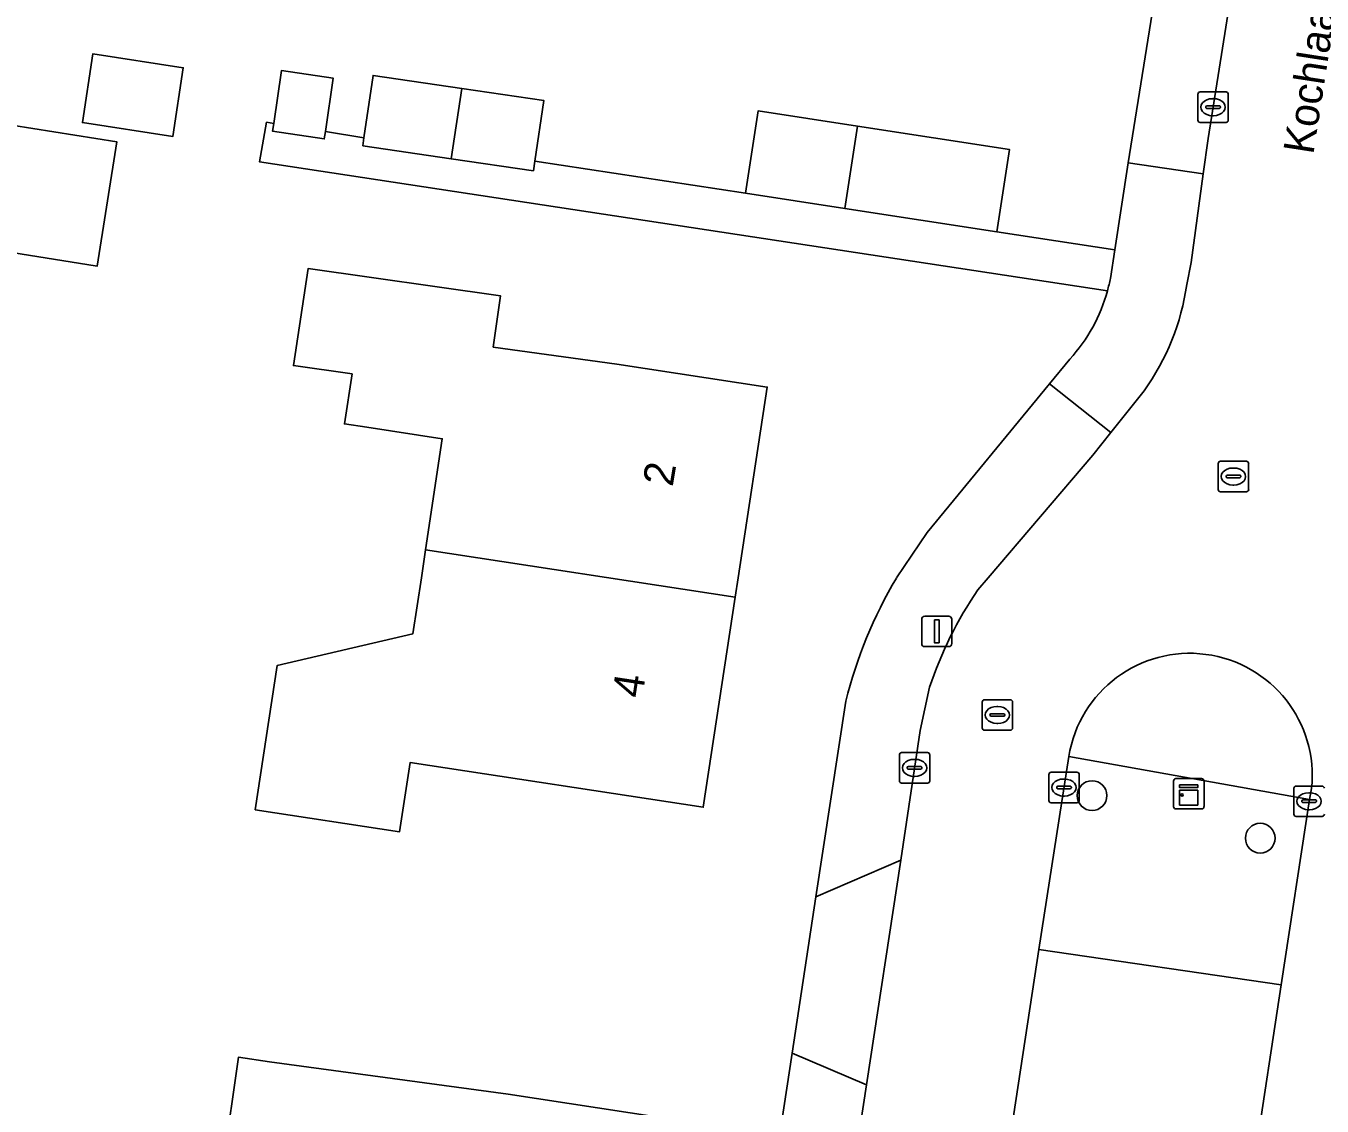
# Model space of a CAD drawing. Extents: x 161483 to 162250, y 379484 to 380833.
# Drawn here: x 161877.95 to 161920.56, y 380482.64 to 380518.15 of the extents above; entities that cross this region are included whole.
import ezdxf

# ---------------------------------------------------------------- set-up
doc = ezdxf.new("R2010")
doc.units = 0
for name, color, linetype in [('IMGEO_Boom', 7, 'Continuous'), ('IMGEO_Erf', 7, 'Continuous'), ('IMGEO_Groenvoorziening', 7, 'Continuous'), ('IMGEO_Kast', 7, 'Continuous'), ('IMGEO_Kolk', 7, 'Continuous'), ('IMGEO_Lichtmast', 7, 'Continuous'), ('IMGEO_Openbare_ruimte_label', 7, 'Continuous'), ('IMGEO_Pand', 7, 'Continuous'), ('IMGEO_Pand_nummerreeks', 7, 'Continuous'), ('IMGEO_Rijbaan_lokaal_open', 7, 'Continuous'), ('IMGEO_Rioolput', 7, 'Continuous'), ('IMGEO_Voetpad_open', 7, 'Continuous')]:
    doc.layers.add(name, color=color, linetype=linetype)

msp = doc.modelspace()

# ---------------------------------------------------------------- linework, layer by layer
at = {"layer": 'IMGEO_Boom'}
for centre in [(161912.998, 380492.844), (161918.53, 380491.445)]:
    msp.add_circle(centre, 0.489, dxfattribs=at)
at = {"layer": 'IMGEO_Erf'}
for points in [[(161913.506, 380509.44), (161885.626, 380513.687), (161885.86, 380514.984), (161886.094, 380514.947), (161886.348, 380516.682), (161888.05, 380516.432), (161887.792, 380514.675), (161889.062, 380514.472), (161889.363, 380516.524), (161892.283, 380516.095), (161894.973, 380515.7), (161894.679, 380513.703), (161901.608, 380512.653), (161902.025, 380515.359), (161905.289, 380514.856), (161910.287, 380514.087), (161909.87, 380511.381), (161913.747, 380510.794), (161914.189, 380513.654), (161917.669, 380535.395)], [(161906.568, 380500), (161907.579, 380501.499), (161911.601, 380506.388), (161912.268, 380507.199)], [(161893.668, 380422.201), (161896.865, 380443.194), (161897.419, 380446.831), (161899.426, 380460.006), (161900.279, 380465.607), (161903.137, 380484.376), (161903.92, 380489.515), (161904.9, 380495.947)]]:
    msp.add_lwpolyline(points, dxfattribs=at)
for points in [[(161879.803, 380514.97), (161880.15, 380517.233), (161883.122, 380516.776), (161882.774, 380514.513)], [(161874.016, 380515.436), (161880.937, 380514.336), (161880.289, 380510.255), (161873.368, 380511.355)], [(161891.087, 380500.923), (161891.637, 380504.58), (161889.15, 380504.959), (161888.417, 380505.064), (161888.668, 380506.71), (161886.742, 380506.985), (161887.229, 380510.177), (161893.554, 380509.272), (161893.313, 380507.589), (161897.375, 380507.031), (161902.318, 380506.279), (161901.363, 380500), (161901.267, 380499.372), (161900.216, 380492.465), (161890.577, 380493.931), (161890.231, 380491.658), (161885.486, 380492.38), (161886.208, 380497.125), (161890.672, 380498.165), (161890.948, 380500)], [(161887.553, 380476.857), (161883.953, 380477.369), (161884.931, 380484.242), (161885.953, 380484.097), (161893.801, 380483.03), (161898.744, 380482.278), (161897.685, 380475.315), (161896.626, 380468.349), (161891.683, 380469.101), (161883.954, 380470.346), (161884.443, 380473.564), (161886.993, 380473.176)]]:
    msp.add_lwpolyline(points, close=True, dxfattribs=at)
for centre, radius, start, end in [((161908.259, 380510.876), 5.44, 317.4726, 344.692), ((161919.629, 380492.255), 15.184, 149.3327, 165.9284)]:
    msp.add_arc(centre, radius, start, end, dxfattribs=at)
at = {"layer": 'IMGEO_Groenvoorziening'}
for points in [[(161919.219, 380486.625), (161920.146, 380492.723), (161912.237, 380494.134), (161911.595, 380490.039), (161911.251, 380487.786)], [(161915.634, 380469.779), (161917.32, 380481.052), (161918.352, 380480.926), (161919.219, 380486.625), (161911.251, 380487.786), (161908.297, 380468.414), (161913.37, 380467.67), (161916.269, 380467.244), (161916.636, 380469.648)]]:
    msp.add_lwpolyline(points, close=True, dxfattribs=at)
at = {"layer": 'IMGEO_Kast'}
for p, q in [((161915.68, 380492.481), (161915.68, 380493.322)), ((161915.68, 380493.322), (161915.68, 380492.481)), ((161915.755, 380493.406), (161916.596, 380493.406)), ((161916.596, 380493.406), (161915.755, 380493.406)), ((161916.68, 380493.331), (161916.68, 380492.49)), ((161916.68, 380492.49), (161916.68, 380493.331)), ((161916.605, 380492.406), (161915.764, 380492.406)), ((161915.764, 380492.406), (161916.605, 380492.406))]:
    msp.add_line(p, q, dxfattribs=at)
for points in [[(161915.875, 380493.196), (161916.475, 380493.196), (161916.475, 380493.111), (161915.875, 380493.111), (161915.875, 380493.196)], [(161915.875, 380493.021), (161916.475, 380493.021), (161916.475, 380492.532), (161915.875, 380492.532), (161915.875, 380493.021)]]:
    msp.add_lwpolyline(points, dxfattribs=at)
msp.add_circle((161915.959, 380492.87), 0.0377, dxfattribs=at)
for centre, start, end in [((161915.758, 380493.328), 92.4484, 184.2845), ((161915.758, 380493.328), 92.4484, 184.2845), ((161916.602, 380493.328), 2.4484, 94.2845), ((161916.602, 380493.328), 2.4484, 94.2845), ((161915.758, 380492.484), 182.4484, 274.2845), ((161915.758, 380492.484), 182.4484, 274.2845), ((161916.602, 380492.484), 272.4484, 4.2845), ((161916.602, 380492.484), 272.4484, 4.2845)]:
    msp.add_arc(centre, 0.0779, start, end, dxfattribs=at)
at = {"layer": 'IMGEO_Kolk'}
for p, q in [((161916.477, 380515.053), (161916.477, 380515.905)), ((161916.552, 380515.979), (161917.404, 380515.979)), ((161916.965, 380515.759), (161916.99, 380515.759)), ((161917.478, 380515.905), (161917.478, 380515.053)), ((161916.736, 380515.473), (161916.736, 380515.485)), ((161917.174, 380515.436), (161916.776, 380515.436)), ((161916.779, 380515.522), (161917.177, 380515.522)), ((161916.988, 380515.199), (161916.963, 380515.199)), ((161917.22, 380515.485), (161917.22, 380515.473)), ((161917.404, 380514.979), (161916.552, 380514.979)), ((161906.664, 380493.332), (161906.664, 380494.184)), ((161906.739, 380494.258), (161907.591, 380494.258)), ((161907.152, 380494.038), (161907.177, 380494.038)), ((161907.665, 380494.184), (161907.665, 380493.332)), ((161906.923, 380493.752), (161906.923, 380493.764)), ((161907.361, 380493.715), (161906.963, 380493.715)), ((161906.966, 380493.801), (161907.364, 380493.801)), ((161907.175, 380493.478), (161907.15, 380493.478)), ((161907.407, 380493.764), (161907.407, 380493.752)), ((161911.577, 380492.685), (161911.577, 380493.537)), ((161911.652, 380493.611), (161912.504, 380493.611)), ((161912.578, 380493.537), (161912.578, 380492.685)), ((161907.591, 380493.258), (161906.739, 380493.258)), ((161911.836, 380493.105), (161911.836, 380493.117)), ((161912.274, 380493.068), (161911.876, 380493.068)), ((161911.879, 380493.154), (161912.277, 380493.154)), ((161912.065, 380493.391), (161912.09, 380493.391)), ((161912.32, 380493.117), (161912.32, 380493.105)), ((161919.635, 380492.234), (161919.635, 380493.086)), ((161919.71, 380493.16), (161920.562, 380493.16)), ((161912.504, 380492.611), (161911.652, 380492.611)), ((161912.088, 380492.831), (161912.063, 380492.831)), ((161919.894, 380492.654), (161919.894, 380492.666)), ((161920.332, 380492.617), (161919.934, 380492.617)), ((161919.937, 380492.703), (161920.335, 380492.703)), ((161920.123, 380492.94), (161920.148, 380492.94)), ((161920.378, 380492.666), (161920.378, 380492.654)), ((161920.562, 380492.16), (161919.71, 380492.16)), ((161920.146, 380492.38), (161920.121, 380492.38))]:
    msp.add_line(p, q, dxfattribs=at)
for points in [[(161916.477, 380515.053), (161916.477, 380515.905)], [(161916.552, 380515.979), (161917.404, 380515.979)], [(161917.478, 380515.905), (161917.478, 380515.053)], [(161917.404, 380514.979), (161916.552, 380514.979)], [(161906.664, 380493.332), (161906.664, 380494.184)], [(161906.739, 380494.258), (161907.591, 380494.258)], [(161907.665, 380494.184), (161907.665, 380493.332)], [(161911.577, 380492.685), (161911.577, 380493.537)], [(161911.652, 380493.611), (161912.504, 380493.611)], [(161912.578, 380493.537), (161912.578, 380492.685)], [(161907.591, 380493.258), (161906.739, 380493.258)], [(161919.635, 380492.234), (161919.635, 380493.086)], [(161919.71, 380493.16), (161920.562, 380493.16)], [(161912.504, 380492.611), (161911.652, 380492.611)], [(161920.562, 380492.16), (161919.71, 380492.16)]]:
    msp.add_lwpolyline(points, dxfattribs=at)
for centre, radius, start, end in [((161916.554, 380515.903), 0.0765, 91.552, 178.448), ((161916.554, 380515.903), 0.0765, 91.552, 178.448), ((161917.402, 380515.903), 0.0765, 1.552, 88.448), ((161917.402, 380515.903), 0.0765, 1.552, 88.448), ((161916.776, 380515.482), 0.0403, 85.8775, 175.7526), ((161916.773, 380515.472), 0.0366, 178.938, 274.7102), ((161917.177, 380515.479), 0.043, 264.8664, 352.4533), ((161917.181, 380515.484), 0.0386, 1.7309, 96.639), ((161916.554, 380515.055), 0.0765, 181.552, 268.448), ((161916.554, 380515.055), 0.0765, 181.552, 268.448), ((161917.402, 380515.055), 0.0765, 271.552, 358.448), ((161917.402, 380515.055), 0.0765, 271.552, 358.448), ((161906.741, 380494.182), 0.0765, 91.552, 178.448), ((161906.741, 380494.182), 0.0765, 91.552, 178.448), ((161907.589, 380494.182), 0.0765, 1.552, 88.448), ((161907.589, 380494.182), 0.0765, 1.552, 88.448), ((161906.963, 380493.761), 0.0403, 85.8775, 175.7526), ((161906.96, 380493.751), 0.0366, 178.938, 274.7102), ((161907.364, 380493.758), 0.043, 264.8664, 352.4533), ((161907.368, 380493.763), 0.0386, 1.7309, 96.639), ((161911.654, 380493.535), 0.0765, 91.552, 178.448), ((161911.654, 380493.535), 0.0765, 91.552, 178.448), ((161912.502, 380493.535), 0.0765, 1.552, 88.448), ((161912.502, 380493.535), 0.0765, 1.552, 88.448), ((161906.741, 380493.334), 0.0765, 181.552, 268.448), ((161906.741, 380493.334), 0.0765, 181.552, 268.448), ((161907.589, 380493.334), 0.0765, 271.552, 358.448), ((161907.589, 380493.334), 0.0765, 271.552, 358.448), ((161911.876, 380493.114), 0.0403, 85.8775, 175.7526), ((161911.873, 380493.104), 0.0366, 178.938, 274.7102), ((161912.277, 380493.111), 0.043, 264.8664, 352.4533), ((161912.281, 380493.116), 0.0386, 1.7309, 96.639), ((161919.712, 380493.084), 0.0765, 91.552, 178.448), ((161919.712, 380493.084), 0.0765, 91.552, 178.448), ((161920.56, 380493.084), 0.0765, 1.552, 88.448), ((161920.56, 380493.084), 0.0765, 1.552, 88.448), ((161911.654, 380492.687), 0.0765, 181.552, 268.448), ((161911.654, 380492.687), 0.0765, 181.552, 268.448), ((161912.502, 380492.687), 0.0765, 271.552, 358.448), ((161912.502, 380492.687), 0.0765, 271.552, 358.448), ((161919.934, 380492.663), 0.0403, 85.8775, 175.7526), ((161919.931, 380492.653), 0.0366, 178.938, 274.7102), ((161920.335, 380492.66), 0.043, 264.8664, 352.4533), ((161920.339, 380492.665), 0.0386, 1.7309, 96.639), ((161919.712, 380492.236), 0.0765, 181.552, 268.448), ((161919.712, 380492.236), 0.0765, 181.552, 268.448), ((161920.56, 380492.236), 0.0765, 271.552, 358.448), ((161920.56, 380492.236), 0.0765, 271.552, 358.448)]:
    msp.add_arc(centre, radius, start, end, dxfattribs=at)
for centre, major_axis, ratio, start_param, end_param in [((161916.964, 380515.479), (-0.387, 0.002), 0.722429, 4.712389, 7.853982), ((161916.989, 380515.479), (-0.39, 0.002), 0.717154, 1.570796, 4.712389), ((161907.151, 380493.758), (-0.387, 0.002), 0.722429, 4.712389, 7.853982), ((161907.176, 380493.758), (-0.39, 0.002), 0.717154, 1.570796, 4.712389), ((161912.064, 380493.111), (-0.387, 0.002), 0.722429, 4.712389, 7.853982), ((161912.089, 380493.111), (-0.39, 0.002), 0.717154, 1.570796, 4.712389), ((161920.122, 380492.66), (-0.387, 0.002), 0.722429, 4.712389, 7.853982), ((161920.147, 380492.66), (-0.39, 0.002), 0.717154, 1.570796, 4.712389)]:
    msp.add_ellipse(centre, major_axis=major_axis, ratio=ratio, start_param=start_param, end_param=end_param, dxfattribs=at)
at = {"layer": 'IMGEO_Lichtmast'}
for p, q in [((161907.399, 380497.844), (161907.399, 380498.644)), ((161907.399, 380498.644), (161907.399, 380497.844)), ((161907.499, 380498.744), (161908.289, 380498.744)), ((161908.289, 380498.744), (161907.499, 380498.744)), ((161908.389, 380498.644), (161908.389, 380497.844)), ((161908.389, 380497.844), (161908.389, 380498.644)), ((161908.289, 380497.744), (161907.499, 380497.744)), ((161907.499, 380497.744), (161908.289, 380497.744))]:
    msp.add_line(p, q, dxfattribs=at)
msp.add_lwpolyline([(161907.819, 380498.619), (161907.969, 380498.619), (161907.969, 380497.869), (161907.819, 380497.869), (161907.819, 380498.619)], dxfattribs=at)
for centre, start, end in [((161907.499, 380498.644), 90, 180), ((161907.499, 380498.644), 90, 180), ((161908.289, 380498.644), 0, 90), ((161908.289, 380498.644), 360, 90), ((161907.499, 380497.844), 180, 270), ((161907.499, 380497.844), 180, 270), ((161908.289, 380497.844), 270, 0), ((161908.289, 380497.844), 270, 0)]:
    msp.add_arc(centre, 0.1, start, end, dxfattribs=at)
at = {"layer": 'IMGEO_Pand'}
for points in [[(161882.774, 380514.513), (161883.122, 380516.776), (161880.15, 380517.233), (161879.803, 380514.97)], [(161886.348, 380516.682), (161886.094, 380514.947), (161886.056, 380514.688), (161887.757, 380514.438), (161887.792, 380514.675), (161888.05, 380516.432)], [(161892.283, 380516.095), (161889.363, 380516.524), (161889.062, 380514.472), (161889.024, 380514.212), (161891.928, 380513.785)], [(161892.283, 380516.095), (161891.928, 380513.785), (161894.633, 380513.388), (161894.679, 380513.703), (161894.973, 380515.7)], [(161874.016, 380515.436), (161873.368, 380511.355), (161880.289, 380510.255), (161880.937, 380514.336)], [(161905.289, 380514.856), (161902.025, 380515.359), (161901.608, 380512.653), (161904.874, 380512.15)], [(161905.289, 380514.856), (161904.874, 380512.15), (161909.87, 380511.381), (161910.287, 380514.087)], [(161891.087, 380500.923), (161901.267, 380499.372), (161901.363, 380500), (161902.318, 380506.279), (161897.375, 380507.031), (161893.313, 380507.589), (161893.554, 380509.272), (161887.229, 380510.177), (161886.742, 380506.985), (161888.668, 380506.71), (161888.417, 380505.064), (161889.15, 380504.959), (161891.637, 380504.58)], [(161891.087, 380500.923), (161890.948, 380500), (161890.672, 380498.165), (161886.208, 380497.125), (161885.486, 380492.38), (161890.231, 380491.658), (161890.577, 380493.931), (161900.216, 380492.465), (161901.267, 380499.372)], [(161897.685, 380475.315), (161898.744, 380482.278), (161893.801, 380483.03), (161885.953, 380484.097), (161884.931, 380484.242), (161883.953, 380477.369), (161887.553, 380476.857)]]:
    msp.add_lwpolyline(points, close=True, dxfattribs=at)
at = {"layer": 'IMGEO_Rijbaan_lokaal_open'}
for points in [[(161921.012, 380508.607), (161921.604, 380512.685), (161922.248, 380517.116), (161924.453, 380531.388), (161925.192, 380535.036), (161925.521, 380537.092), (161920.649, 380537.844), (161920.428, 380536.339), (161918.926, 380527.722), (161916.815, 380514.45), (161916.654, 380513.285), (161916.253, 380510.374), (161916.11, 380509.645)], [(161914.711, 380506.156), (161913.613, 380504.779), (161913.02, 380504.036), (161909.582, 380500), (161909.249, 380499.609)], [(161907.66, 380496.406), (161907.349, 380494.99), (161906.714, 380490.728), (161905.587, 380483.336), (161904.129, 380473.778), (161902.851, 380465.53), (161902.098, 380460.673), (161901.858, 380459.079), (161900.447, 380449.706), (161899.998, 380446.856), (161899.34, 380442.677), (161898.386, 380436.621), (161896.517, 380424.014), (161896.34, 380422.706), (161896.176, 380421.7), (161896.125, 380421.511), (161895.846, 380420.471)], [(161907.235, 380461.539), (161908.297, 380468.414), (161911.251, 380487.786), (161911.595, 380490.039), (161912.237, 380494.134)], [(161920.218, 380493.077), (161920.146, 380492.723), (161919.219, 380486.625), (161918.352, 380480.926), (161916.839, 380470.975), (161916.636, 380469.648), (161916.269, 380467.244), (161913.458, 380448.83), (161909.61, 380423.559), (161908.667, 380417.626)]]:
    msp.add_lwpolyline(points, dxfattribs=at)
for centre, radius, start, end in [((161908.389, 380510.716), 7.795, 324.198, 352.1029), ((161919.492, 380492.532), 12.45, 145.3584, 161.8698), ((161916.213, 380493.498), 4.027, 353.9979, 170.9134)]:
    msp.add_arc(centre, radius, start, end, dxfattribs=at)
at = {"layer": 'IMGEO_Rioolput'}
for p, q in [((161917.147, 380502.91), (161917.147, 380503.762)), ((161917.222, 380503.836), (161918.074, 380503.836)), ((161918.148, 380503.762), (161918.148, 380502.91)), ((161917.406, 380503.33), (161917.406, 380503.342)), ((161917.844, 380503.293), (161917.446, 380503.293)), ((161917.449, 380503.379), (161917.847, 380503.379)), ((161917.635, 380503.616), (161917.66, 380503.616)), ((161917.89, 380503.342), (161917.89, 380503.33)), ((161918.074, 380502.836), (161917.222, 380502.836)), ((161917.658, 380503.056), (161917.633, 380503.056)), ((161909.46, 380495.996), (161910.312, 380495.996)), ((161909.385, 380495.07), (161909.385, 380495.922)), ((161909.873, 380495.776), (161909.898, 380495.776)), ((161910.386, 380495.922), (161910.386, 380495.07)), ((161909.644, 380495.49), (161909.644, 380495.502)), ((161910.082, 380495.453), (161909.684, 380495.453)), ((161909.687, 380495.539), (161910.085, 380495.539)), ((161909.896, 380495.216), (161909.871, 380495.216)), ((161910.128, 380495.502), (161910.128, 380495.49)), ((161910.312, 380494.996), (161909.46, 380494.996))]:
    msp.add_line(p, q, dxfattribs=at)
for points in [[(161917.147, 380502.91), (161917.147, 380503.762)], [(161917.222, 380503.836), (161918.074, 380503.836)], [(161918.148, 380503.762), (161918.148, 380502.91)], [(161918.074, 380502.836), (161917.222, 380502.836)], [(161909.46, 380495.996), (161910.312, 380495.996)], [(161909.385, 380495.07), (161909.385, 380495.922)], [(161910.386, 380495.922), (161910.386, 380495.07)], [(161910.312, 380494.996), (161909.46, 380494.996)]]:
    msp.add_lwpolyline(points, dxfattribs=at)
for centre, radius, start, end in [((161917.224, 380503.76), 0.0765, 91.552, 178.448), ((161917.224, 380503.76), 0.0765, 91.552, 178.448), ((161918.072, 380503.76), 0.0765, 1.552, 88.448), ((161918.072, 380503.76), 0.0765, 1.552, 88.448), ((161917.446, 380503.339), 0.0403, 85.8775, 175.7526), ((161917.443, 380503.329), 0.0366, 178.938, 274.7102), ((161917.847, 380503.336), 0.043, 264.8664, 352.4533), ((161917.851, 380503.341), 0.0386, 1.7309, 96.639), ((161917.224, 380502.912), 0.0765, 181.552, 268.448), ((161917.224, 380502.912), 0.0765, 181.552, 268.448), ((161918.072, 380502.912), 0.0765, 271.552, 358.448), ((161918.072, 380502.912), 0.0765, 271.552, 358.448), ((161909.462, 380495.92), 0.0765, 91.552, 178.448), ((161909.462, 380495.92), 0.0765, 91.552, 178.448), ((161910.31, 380495.92), 0.0765, 1.552, 88.448), ((161910.31, 380495.92), 0.0765, 1.552, 88.448), ((161909.684, 380495.499), 0.0403, 85.8775, 175.7526), ((161909.681, 380495.489), 0.0366, 178.938, 274.7102), ((161910.085, 380495.496), 0.043, 264.8664, 352.4533), ((161910.089, 380495.501), 0.0386, 1.7309, 96.639), ((161909.462, 380495.072), 0.0765, 181.552, 268.448), ((161909.462, 380495.072), 0.0765, 181.552, 268.448), ((161910.31, 380495.072), 0.0765, 271.552, 358.448), ((161910.31, 380495.072), 0.0765, 271.552, 358.448)]:
    msp.add_arc(centre, radius, start, end, dxfattribs=at)
for centre, major_axis, ratio, start_param, end_param in [((161917.634, 380503.336), (-0.387, 0.002), 0.722429, 4.712389, 7.853982), ((161917.659, 380503.336), (-0.39, 0.002), 0.717154, 1.570796, 4.712389), ((161909.872, 380495.496), (-0.387, 0.002), 0.722429, 4.712389, 7.853982), ((161909.897, 380495.496), (-0.39, 0.002), 0.717154, 1.570796, 4.712389)]:
    msp.add_ellipse(centre, major_axis=major_axis, ratio=ratio, start_param=start_param, end_param=end_param, dxfattribs=at)
at = {"layer": 'IMGEO_Voetpad_open'}
for points in [[(161917.669, 380535.395), (161914.189, 380513.654), (161916.654, 380513.285), (161916.815, 380514.45), (161918.926, 380527.722), (161920.428, 380536.339)], [(161901.608, 380512.653), (161894.679, 380513.703), (161894.633, 380513.388), (161891.928, 380513.785), (161889.024, 380514.212), (161889.062, 380514.472), (161887.792, 380514.675), (161887.757, 380514.438), (161886.056, 380514.688), (161886.094, 380514.947), (161885.86, 380514.984), (161885.626, 380513.687), (161913.506, 380509.44)], [(161916.11, 380509.645), (161916.253, 380510.374), (161916.654, 380513.285), (161914.189, 380513.654), (161913.747, 380510.794), (161913.602, 380509.851)], [(161913.602, 380509.851), (161913.747, 380510.794), (161909.87, 380511.381), (161904.874, 380512.15), (161901.608, 380512.653)], [(161912.268, 380507.199), (161911.601, 380506.388), (161913.613, 380504.779), (161914.711, 380506.156)], [(161909.249, 380499.609), (161909.582, 380500), (161913.02, 380504.036), (161913.613, 380504.779), (161911.601, 380506.388), (161907.579, 380501.499), (161906.568, 380500)], [(161904.9, 380495.947), (161903.92, 380489.515), (161906.714, 380490.728), (161907.349, 380494.99), (161907.66, 380496.406)], [(161912.237, 380494.134), (161920.146, 380492.723), (161920.218, 380493.077)]]:
    msp.add_lwpolyline(points, dxfattribs=at)
for points in [[(161903.92, 380489.515), (161903.137, 380484.376), (161905.587, 380483.336), (161906.714, 380490.728)], [(161900.279, 380465.607), (161902.851, 380465.53), (161904.129, 380473.778), (161905.587, 380483.336), (161903.137, 380484.376)]]:
    msp.add_lwpolyline(points, close=True, dxfattribs=at)
for centre, radius, start, end in [((161908.147, 380510.908), 5.556, 344.6762, 349.0294), ((161908.147, 380510.908), 5.556, 344.6762, 349.0294), ((161908.389, 380510.716), 7.795, 324.198, 352.1029), ((161908.259, 380510.876), 5.44, 317.4726, 344.692), ((161919.629, 380492.255), 15.184, 149.3327, 165.9284), ((161919.492, 380492.532), 12.45, 145.3584, 161.8698), ((161916.213, 380493.498), 4.027, 353.9979, 170.9134)]:
    msp.add_arc(centre, radius, start, end, dxfattribs=at)

# ---------------------------------------------------------------- texts
at = {"layer": 'IMGEO_Openbare_ruimte_label'}
msp.add_text('Kochlaan', height=1, rotation=81.1972, dxfattribs=at).set_placement((161920.272, 380513.899))
at = {"layer": 'IMGEO_Pand_nummerreeks'}
for s, rotation, p in [('2', 80.4521, (161899.208, 380502.978)), ('4', 81.348, (161898.209, 380496.026))]:
    msp.add_text(s, height=1, rotation=rotation, dxfattribs=at).set_placement(p)

doc.saveas('drawing.dxf')
